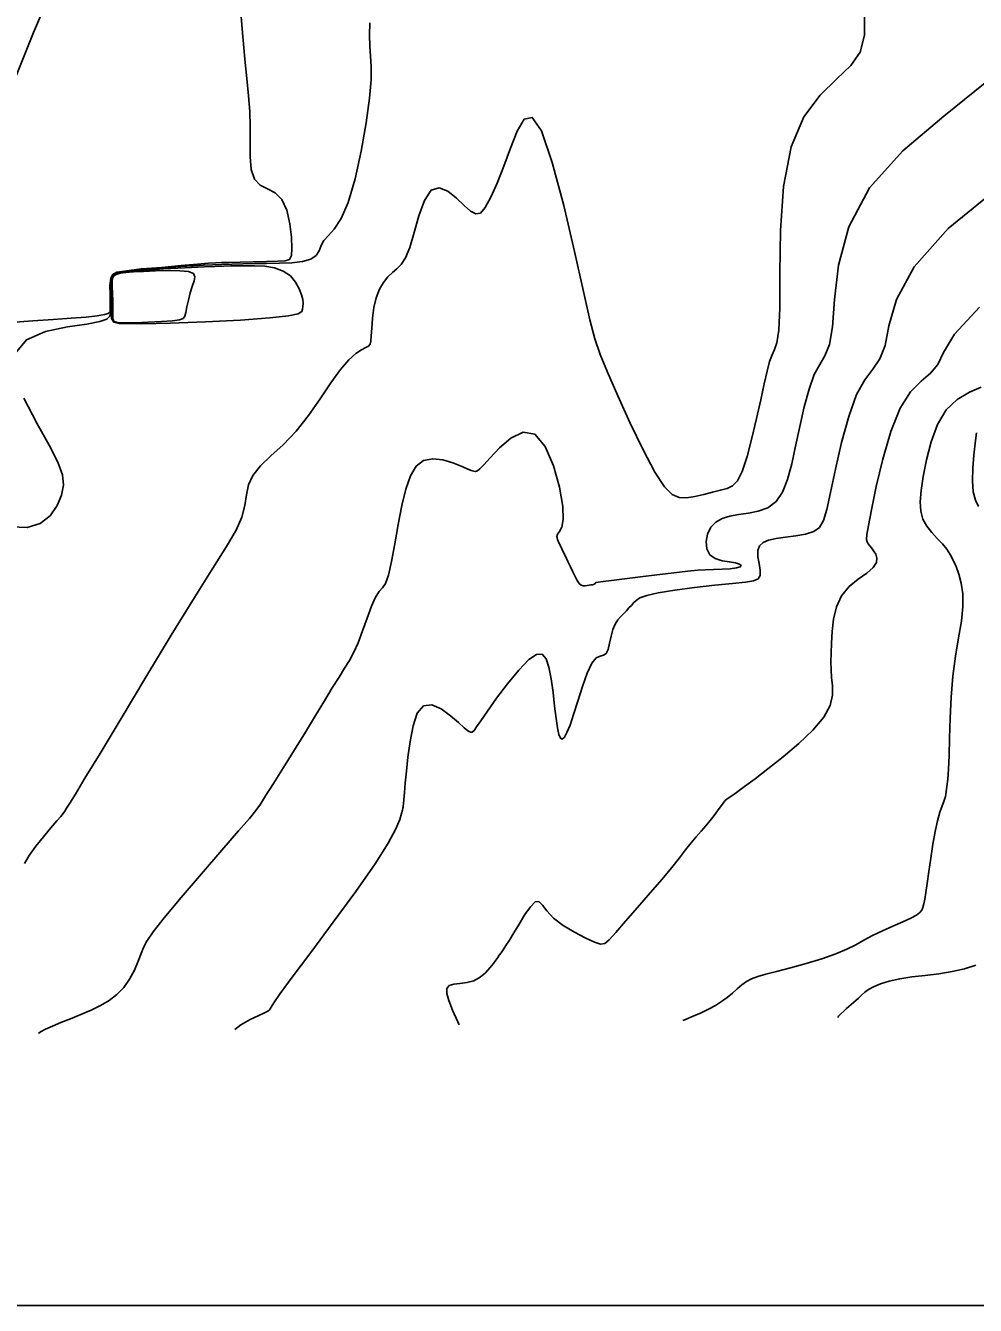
# Model space of a CAD drawing. Extents: x 2566142 to 2571431, y 418755 to 421584.
# Drawn here: x 2569350.8 to 2569642.8, y 418777.5 to 419170.9 of the extents above; entities that cross this region are included whole.
import ezdxf

# ---------------------------------------------------------------- set-up
doc = ezdxf.new("R2010")
doc.units = 0
for name, color, linetype in [('Contour_ADS_Major', 7, 'Continuous'), ('Contour_ADS_Minor', 7, 'Continuous'), ('Contour_ADS_State_Plane_Border', 7, 'Continuous')]:
    doc.layers.add(name, color=color, linetype=linetype)

msp = doc.modelspace()

# ---------------------------------------------------------------- linework, layer by layer
at = {"layer": 'Contour_ADS_Major'}
for points in [[(2569345.24, 419148.77), (2569353.19, 419168.77), (2569360.43, 419185.57)], [(2569572.07, 418999.82), (2569574.61, 419000.2), (2569576.03, 419000.82), (2569576.59, 419001.87), (2569576.58, 419003.52), (2569576.27, 419005.53), (2569575.95, 419007.63), (2569575.93, 419009.52), (2569576.43, 419010.96), (2569577.52, 419012), (2569579.21, 419012.72), (2569581.53, 419013.22), (2569584.42, 419013.61), (2569587.56, 419014.01), (2569590.59, 419014.55), (2569593.11, 419015.36), (2569594.88, 419016.62), (2569596.1, 419018.74), (2569597.11, 419022.17), (2569598.24, 419027.36), (2569599.75, 419034.51), (2569601.64, 419042.69), (2569603.83, 419050.73), (2569606.26, 419057.45), (2569608.81, 419062.05), (2569611.29, 419065.32), (2569613.45, 419068.41), (2569615.05, 419072.51), (2569616.22, 419078.56), (2569618.55, 419086.66), (2569623.96, 419096.69), (2569634.41, 419108.51), (2569650.95, 419121.97)], [(2569415.12, 418862.32), (2569416.96, 418863.79), (2569419.86, 418865.38), (2569422.46, 418866.57), (2569424.22, 418867.38), (2569425.23, 418867.92), (2569425.74, 418868.32), (2569425.98, 418868.67), (2569426.26, 418869.2), (2569427.09, 418870.51), (2569429.05, 418873.34), (2569432.74, 418878.38), (2569438.44, 418886.01), (2569445.33, 418895.25), (2569452.29, 418904.76), (2569458.21, 418913.21), (2569462.24, 418919.57), (2569464.61, 418923.97), (2569465.82, 418926.86), (2569466.36, 418928.66), (2569466.64, 418929.75), (2569466.79, 418930.35), (2569466.85, 418930.61), (2569466.87, 418930.69), (2569466.87, 418930.72), (2569466.88, 418930.74), (2569466.88, 418930.75), (2569466.88, 418930.75), (2569466.88, 418930.79), (2569466.9, 418931.04), (2569466.96, 418931.71), (2569467.06, 418933.02), (2569467.24, 418935.13), (2569467.51, 418938.04), (2569467.87, 418941.69), (2569468.35, 418946.02), (2569468.98, 418950.86), (2569469.89, 418955.6), (2569471.22, 418959.5), (2569473.13, 418961.84), (2569475.68, 418962.11), (2569478.57, 418960.84), (2569481.43, 418958.76), (2569483.87, 418956.63), (2569485.62, 418955.06), (2569486.77, 418954.1), (2569487.53, 418953.69), (2569488.08, 418953.74), (2569488.65, 418954.24), (2569489.46, 418955.33), (2569490.75, 418957.23), (2569492.75, 418960.14), (2569495.6, 418964.13), (2569498.96, 418968.59), (2569502.39, 418972.8), (2569505.46, 418976), (2569507.83, 418977.6), (2569509.55, 418977.63), (2569510.78, 418976.26), (2569511.68, 418973.66), (2569512.39, 418970.07), (2569512.96, 418965.91), (2569513.44, 418961.7), (2569513.87, 418957.93), (2569514.29, 418955.01), (2569514.74, 418952.99), (2569515.22, 418951.86), (2569515.79, 418951.58), (2569516.44, 418952.13), (2569517.23, 418953.55), (2569518.16, 418955.87), (2569519.27, 418959.13), (2569520.56, 418963.25), (2569521.98, 418967.7), (2569523.44, 418971.79), (2569524.88, 418974.87), (2569526.21, 418976.5), (2569527.41, 418977.09), (2569528.43, 418977.33), (2569529.25, 418977.85), (2569529.87, 418979.15), (2569530.35, 418981.04), (2569530.82, 418983.18), (2569531.37, 418985.22), (2569532.08, 418986.88), (2569532.91, 418988.18), (2569533.8, 418989.25), (2569534.69, 418990.17), (2569535.52, 418991.04), (2569536.29, 418991.87), (2569537.02, 418992.67), (2569537.71, 418993.45), (2569538.45, 418994.21), (2569539.63, 418994.96), (2569541.74, 418995.73), (2569545.23, 418996.52), (2569550.37, 418997.35), (2569556.48, 418998.15), (2569562.7, 418998.87), (2569568.12, 418999.43), (2569572.07, 418999.82)]]:
    msp.add_lwpolyline(points, dxfattribs=at)
at = {"layer": 'Contour_ADS_Minor'}
for points in [[(2569346.18, 419079.66), (2569352.98, 419080.1), (2569359.28, 419080.5), (2569364.82, 419080.91), (2569369.4, 419081.31), (2569372.83, 419081.69), (2569375.01, 419082.04), (2569376.18, 419082.39), (2569376.67, 419082.75), (2569376.79, 419083.16), (2569376.83, 419083.65), (2569376.83, 419084.32), (2569376.81, 419085.27), (2569376.76, 419086.61), (2569376.77, 419088.39), (2569376.64, 419090.87), (2569376.99, 419093.26), (2569377.59, 419094.4), (2569378.86, 419095.05), (2569381.95, 419095.52), (2569386.32, 419096.13), (2569392.68, 419096.56), (2569398.65, 419097.19), (2569403.65, 419097.59), (2569406.98, 419097.83), (2569409.16, 419097.97), (2569411.01, 419098.05), (2569413.34, 419098.11), (2569416.73, 419098.2), (2569420.79, 419098.29), (2569424.87, 419098.39), (2569428.32, 419098.47), (2569430.64, 419098.58), (2569431.96, 419099.03), (2569432.54, 419100.17), (2569432.65, 419102.38), (2569432.5, 419105.84), (2569432.02, 419110), (2569431.1, 419114.1), (2569429.61, 419117.42), (2569427.51, 419119.46), (2569425.14, 419120.7), (2569422.87, 419121.85), (2569421.12, 419123.65), (2569420.18, 419126.62), (2569419.85, 419130.56), (2569419.85, 419135.1), (2569419.88, 419139.84), (2569419.7, 419144.52), (2569419.31, 419149.33), (2569418.78, 419154.58), (2569418.18, 419160.6), (2569417.56, 419167.52), (2569416.99, 419174.85)], [(2569487.59, 419113.83), (2569489.16, 419112.98), (2569490.6, 419113.25), (2569492.11, 419114.92), (2569493.84, 419118.1), (2569495.77, 419122.49), (2569497.82, 419127.67), (2569499.89, 419133.2), (2569501.95, 419138.47), (2569504.11, 419142.13), (2569506.53, 419142.66), (2569509.37, 419138.5), (2569512.7, 419128.82), (2569516.22, 419115.59), (2569519.55, 419101.47), (2569522.32, 419089.13), (2569524.29, 419080.49), (2569525.83, 419074.6), (2569527.45, 419069.77), (2569529.68, 419064.31), (2569532.85, 419057.03), (2569536.66, 419048.67), (2569540.61, 419040.47), (2569544.23, 419033.65), (2569547.16, 419029.16), (2569549.57, 419026.73), (2569551.76, 419025.78), (2569554.02, 419025.77), (2569556.58, 419026.18), (2569559.3, 419026.8), (2569561.98, 419027.5), (2569564.41, 419028.11), (2569566.43, 419028.6), (2569568.13, 419029.38), (2569569.63, 419030.96), (2569571.09, 419033.87), (2569572.59, 419038.41), (2569574.1, 419044.07), (2569575.53, 419050.14), (2569576.8, 419055.89), (2569577.85, 419060.74), (2569578.73, 419064.62), (2569579.52, 419067.59), (2569580.28, 419069.73), (2569581.06, 419071.3), (2569581.78, 419073.37), (2569582.34, 419077.22), (2569582.63, 419084.11), (2569582.65, 419094.8), (2569582.86, 419107.88), (2569583.83, 419121.45), (2569586.13, 419133.58), (2569590.09, 419142.81), (2569595.06, 419149.5), (2569600.16, 419154.49), (2569604.5, 419158.61), (2569607.36, 419162.73), (2569608.7, 419167.96), (2569608.65, 419175.47)], [(2569347.54, 419070.05), (2569351.03, 419074.31), (2569356.95, 419076.86), (2569363.7, 419078.29), (2569369.66, 419079.14), (2569373.62, 419079.88), (2569375.77, 419080.66), (2569376.69, 419081.52), (2569376.95, 419082.5), (2569377.04, 419083.64), (2569377.06, 419084.93), (2569377.04, 419086.38), (2569376.99, 419087.96), (2569376.92, 419090.18), (2569376.99, 419091.41), (2569377.21, 419093.28), (2569377.76, 419094.25), (2569379.08, 419094.88), (2569381.88, 419095.29), (2569386.3, 419095.93), (2569389.03, 419096.03), (2569393.92, 419096.53), (2569398.49, 419096.86), (2569402.29, 419097.09), (2569405.47, 419097.26), (2569408.32, 419097.38), (2569411.16, 419097.48), (2569414.22, 419097.57), (2569417.54, 419097.65), (2569421.1, 419097.72), (2569424.88, 419097.78), (2569428.81, 419097.83), (2569432.6, 419097.99), (2569435.94, 419098.37), (2569438.5, 419099.1), (2569440.09, 419100.24), (2569441, 419101.68), (2569441.67, 419103.26), (2569442.52, 419104.82), (2569443.89, 419106.35), (2569445.7, 419108.36), (2569447.78, 419111.54), (2569449.96, 419116.55), (2569452.07, 419123.77), (2569453.97, 419132.29), (2569455.51, 419140.95), (2569456.56, 419148.54), (2569457.03, 419154.19), (2569457.06, 419158.29), (2569456.86, 419161.51), (2569456.62, 419164.56), (2569456.52, 419167.98), (2569456.63, 419171.74)], [(2569525.65, 418999.23), (2569525.78, 418999.35), (2569525.86, 418999.46), (2569525.96, 418999.57), (2569526.19, 418999.66), (2569526.85, 418999.78), (2569528.31, 418999.98), (2569530.96, 419000.31), (2569534.96, 419000.81), (2569539.81, 419001.42), (2569544.82, 419002.04), (2569549.28, 419002.59), (2569552.68, 419003), (2569555.26, 419003.28), (2569557.46, 419003.47), (2569559.69, 419003.59), (2569562.25, 419003.68), (2569564.94, 419003.78), (2569567.42, 419003.93), (2569569.35, 419004.17), (2569570.48, 419004.52), (2569570.77, 419004.94), (2569570.28, 419005.37), (2569569.04, 419005.73), (2569567.15, 419006.01), (2569564.95, 419006.38), (2569562.81, 419007.05), (2569561.12, 419008.24), (2569560.19, 419010.07), (2569560, 419012.3), (2569560.47, 419014.61), (2569561.5, 419016.67), (2569563.01, 419018.24), (2569564.95, 419019.34), (2569567.3, 419020.1), (2569570, 419020.61), (2569572.98, 419021.02), (2569576.05, 419021.62), (2569578.97, 419022.7), (2569581.5, 419024.58), (2569583.49, 419027.5), (2569585.03, 419031.4), (2569586.31, 419036.15), (2569587.52, 419041.63), (2569588.8, 419047.62), (2569590.18, 419053.65), (2569591.67, 419059.16), (2569593.27, 419063.59), (2569594.94, 419066.68), (2569596.54, 419069.34), (2569597.9, 419072.82), (2569598.84, 419078.31), (2569599.44, 419086.68), (2569600.7, 419097.27), (2569603.89, 419109.07), (2569610.27, 419121.05), (2569620.52, 419132.39), (2569633.07, 419143.07), (2569645.81, 419153.27)], [(2569350.44, 418913.32), (2569351.9, 418915.8), (2569353.92, 418918.62), (2569356.25, 418921.54), (2569358.52, 418924.25), (2569360.39, 418926.41), (2569361.59, 418927.8), (2569362.3, 418928.67), (2569362.81, 418929.38), (2569363.39, 418930.29), (2569364.35, 418931.83), (2569366.09, 418934.67), (2569369.05, 418939.55), (2569373.67, 418947.19), (2569380.13, 418957.95), (2569387.75, 418970.59), (2569395.58, 418983.51), (2569402.71, 418995.09), (2569408.38, 419004.08), (2569412.59, 419010.77), (2569415.5, 419015.79), (2569417.29, 419019.81), (2569418.18, 419023.36), (2569418.67, 419026.63), (2569419.3, 419029.7), (2569420.6, 419032.63), (2569422.98, 419035.52), (2569426.23, 419038.59), (2569430, 419042.07), (2569433.94, 419046.17), (2569437.75, 419051), (2569441.33, 419056.15), (2569444.63, 419061.06), (2569447.6, 419065.2), (2569450.18, 419068.16), (2569452.36, 419070.07), (2569454.1, 419071.22), (2569455.38, 419071.9), (2569456.21, 419072.37), (2569456.68, 419072.93), (2569456.92, 419073.88), (2569457.05, 419075.48), (2569457.2, 419077.93), (2569457.45, 419080.96), (2569457.88, 419084.19), (2569458.57, 419087.25), (2569459.57, 419089.84), (2569460.8, 419091.94), (2569462.18, 419093.63), (2569463.6, 419094.98), (2569464.97, 419096.11), (2569466.3, 419097.45), (2569467.61, 419099.48), (2569468.91, 419102.68), (2569470.23, 419107.28), (2569471.68, 419112.46), (2569473.38, 419117.15), (2569475.44, 419120.25), (2569477.92, 419121.01), (2569480.62, 419119.94), (2569483.29, 419117.85), (2569485.67, 419115.57), (2569487.59, 419113.83)], [(2569626.09, 419061.54), (2569629.01, 419064.04), (2569631.26, 419066.71), (2569633.01, 419070.44), (2569636.39, 419076.05), (2569644.02, 419084.3)], [(2569484.12, 418863.7), (2569483.68, 418864.64), (2569482.04, 418868.28), (2569480.88, 418871.18), (2569480.29, 418873.35), (2569480.32, 418874.86), (2569481.03, 418875.8), (2569482.43, 418876.26), (2569484.33, 418876.48), (2569486.47, 418876.74), (2569488.61, 418877.31), (2569490.54, 418878.37), (2569492.19, 418879.77), (2569493.55, 418881.27), (2569494.61, 418882.62), (2569495.38, 418883.66), (2569495.94, 418884.45), (2569496.42, 418885.15), (2569496.95, 418885.9), (2569497.62, 418886.83), (2569498.48, 418888.08), (2569499.57, 418889.75), (2569500.93, 418891.97), (2569502.55, 418894.73), (2569504.29, 418897.61), (2569505.98, 418900.06), (2569507.43, 418901.52), (2569508.57, 418901.61), (2569509.67, 418900.56), (2569511.07, 418898.74), (2569513.13, 418896.54), (2569516.07, 418894.29), (2569519.49, 418892.21), (2569522.86, 418890.45), (2569525.66, 418889.17), (2569527.53, 418888.54), (2569528.86, 418888.72), (2569530.24, 418889.87), (2569532.23, 418892.15), (2569535.23, 418895.61), (2569538.94, 418899.84), (2569542.84, 418904.33), (2569546.46, 418908.56), (2569549.42, 418912.13), (2569551.77, 418915.08), (2569553.69, 418917.54), (2569555.38, 418919.66), (2569556.98, 418921.56), (2569558.5, 418923.31), (2569559.93, 418924.95), (2569561.25, 418926.53), (2569562.45, 418928.05), (2569563.5, 418929.47), (2569564.36, 418930.68), (2569565, 418931.61), (2569565.42, 418932.21), (2569565.83, 418932.66), (2569566.46, 418933.16), (2569567.56, 418933.94), (2569569.32, 418935.18), (2569571.81, 418936.97), (2569575.03, 418939.36), (2569579.01, 418942.4), (2569583.65, 418946.08), (2569588.47, 418950.17), (2569592.86, 418954.36), (2569596.22, 418958.36), (2569598.13, 418961.92), (2569598.85, 418965.07), (2569598.85, 418967.9), (2569598.58, 418970.47), (2569598.4, 418972.9), (2569598.36, 418975.35), (2569598.42, 418978), (2569598.55, 418981.05), (2569598.75, 418984.6), (2569599.19, 418988.41), (2569600.09, 418992.19), (2569601.67, 418995.6), (2569604.02, 418998.43), (2569606.76, 419000.72), (2569609.38, 419002.62), (2569611.37, 419004.29), (2569612.37, 419005.81), (2569612.52, 419007.21), (2569612.13, 419008.44), (2569611.49, 419009.48), (2569610.85, 419010.32), (2569610.29, 419011), (2569609.84, 419011.6), (2569609.51, 419012.19), (2569609.35, 419012.95), (2569609.46, 419014.41), (2569609.92, 419017.23), (2569610.85, 419022.05), (2569612.33, 419029.19), (2569614.32, 419037.66), (2569616.78, 419046.14), (2569619.66, 419053.33), (2569622.86, 419058.28), (2569626.09, 419061.54)], [(2569552.87, 418865.07), (2569553.64, 418865.38), (2569556.06, 418866.37), (2569558.49, 418867.41), (2569560.76, 418868.51), (2569562.85, 418869.66), (2569564.76, 418870.87), (2569566.49, 418872.16), (2569568.07, 418873.5), (2569569.55, 418874.84), (2569570.97, 418876.07), (2569572.42, 418877.11), (2569573.97, 418877.92), (2569575.86, 418878.59), (2569578.33, 418879.28), (2569581.64, 418880.12), (2569585.91, 418881.24), (2569590.73, 418882.57), (2569595.56, 418884.03), (2569599.87, 418885.52), (2569603.28, 418886.96), (2569606.03, 418888.37), (2569608.52, 418889.78), (2569611.15, 418891.21), (2569614.2, 418892.66), (2569617.43, 418894.09), (2569620.48, 418895.41), (2569622.98, 418896.55), (2569624.68, 418897.45), (2569625.7, 418898.22), (2569626.27, 418898.97), (2569626.6, 418899.81), (2569626.9, 418900.89), (2569627.22, 418902.37), (2569627.58, 418904.42), (2569628, 418907.22), (2569628.5, 418910.84), (2569629.08, 418914.98), (2569629.72, 418919.23), (2569630.42, 418923.16), (2569631.17, 418926.45), (2569631.9, 418929.06), (2569632.55, 418931.04), (2569633.06, 418932.43), (2569633.38, 418933.3), (2569633.57, 418933.91), (2569633.7, 418934.54), (2569633.84, 418935.47), (2569634.04, 418936.97), (2569634.29, 418939.21), (2569634.54, 418942.35), (2569634.73, 418946.54), (2569634.87, 418951.85), (2569635.02, 418957.96), (2569635.31, 418964.46), (2569635.85, 418970.94), (2569636.68, 418977.06), (2569637.64, 418982.7), (2569638.47, 418987.8), (2569638.96, 418992.3), (2569638.92, 418996.17), (2569638.44, 418999.46), (2569637.7, 419002.24), (2569636.83, 419004.59), (2569635.96, 419006.59), (2569635.04, 419008.34), (2569633.97, 419009.96), (2569632.66, 419011.56), (2569631.08, 419013.24), (2569629.39, 419015.05), (2569627.83, 419017.03), (2569626.63, 419019.22), (2569625.97, 419021.67), (2569625.82, 419024.54), (2569626.11, 419028.02), (2569626.76, 419032.3), (2569627.73, 419037.43), (2569629.14, 419042.94), (2569631.11, 419048.24), (2569633.79, 419052.74), (2569637.22, 419055.99), (2569640.99, 419058.2), (2569644.58, 419059.73)], [(2569346.28, 419016.82), (2569351.29, 419016.66), (2569355.3, 419017.82), (2569358.32, 419020.24), (2569360.46, 419023.35), (2569361.8, 419026.59), (2569362.4, 419029.61), (2569362.11, 419032.77), (2569360.73, 419036.67), (2569358.08, 419041.87), (2569354.22, 419048.68), (2569350.26, 419056.34)], [(2569354.78, 418861.11), (2569355.39, 418861.58), (2569356.94, 418862.41), (2569359.02, 418863.33), (2569361.63, 418864.41), (2569364.62, 418865.63), (2569367.79, 418866.94), (2569370.91, 418868.3), (2569373.84, 418869.71), (2569376.5, 418871.25), (2569378.89, 418873.04), (2569380.98, 418875.19), (2569382.76, 418877.77), (2569384.24, 418880.55), (2569385.42, 418883.26), (2569386.31, 418885.62), (2569387.02, 418887.52), (2569388.05, 418889.5), (2569389.98, 418892.3), (2569393.4, 418896.63), (2569398.63, 418902.88), (2569404.89, 418910.2), (2569411.12, 418917.42), (2569416.28, 418923.36), (2569419.61, 418927.21), (2569421.58, 418929.61), (2569422.98, 418931.57), (2569424.59, 418934.09), (2569426.99, 418937.93), (2569430.05, 418942.83), (2569433.43, 418948.28), (2569436.81, 418953.75), (2569439.91, 418958.82), (2569442.67, 418963.36), (2569445.09, 418967.31), (2569447.16, 418970.64), (2569448.88, 418973.35), (2569450.36, 418975.77), (2569451.7, 418978.26), (2569453.01, 418981.21), (2569454.37, 418984.84), (2569455.76, 418988.75), (2569457.11, 418992.39), (2569458.36, 418995.21), (2569459.48, 418996.89), (2569460.49, 418998.03), (2569461.43, 418999.44), (2569462.37, 419001.96), (2569463.32, 419006.16), (2569464.32, 419011.59), (2569465.37, 419017.56), (2569466.47, 419023.37), (2569467.67, 419028.41), (2569469.07, 419032.47), (2569470.84, 419035.45), (2569473.12, 419037.21), (2569475.96, 419037.75), (2569479.09, 419037.36), (2569482.13, 419036.47), (2569484.72, 419035.47), (2569486.57, 419034.69), (2569487.8, 419034.18), (2569488.59, 419033.91), (2569489.15, 419033.85), (2569489.68, 419034.01), (2569490.44, 419034.6), (2569491.67, 419035.84), (2569493.65, 419038), (2569496.52, 419041.06), (2569500.01, 419044.09), (2569503.76, 419045.89), (2569507.38, 419045.28), (2569510.55, 419041.5), (2569513.11, 419035.58), (2569514.95, 419028.96), (2569515.95, 419023.08), (2569516.09, 419019.08), (2569515.63, 419016.7), (2569514.93, 419015.4), (2569514.34, 419014.59), (2569514.12, 419013.82), (2569514.27, 419012.95), (2569514.69, 419011.93), (2569515.3, 419010.74), (2569516, 419009.34), (2569516.75, 419007.8), (2569517.53, 419006.17), (2569518.29, 419004.53), (2569519.02, 419002.94), (2569519.71, 419001.5), (2569520.37, 419000.29), (2569521.01, 418999.4), (2569521.63, 418998.89), (2569522.24, 418998.7), (2569522.84, 418998.69), (2569523.44, 418998.78), (2569524.03, 418998.87), (2569524.58, 418998.95), (2569525.06, 418999.03), (2569525.42, 418999.12), (2569525.65, 418999.23)], [(2569643.69, 419023.08), (2569642.78, 419025.06), (2569642.15, 419027.61), (2569641.91, 419030.96), (2569641.98, 419034.84), (2569642.27, 419038.84), (2569642.67, 419042.55), (2569643.1, 419045.66)], [(2569600.46, 418866.03), (2569600.74, 418866.38), (2569603.18, 418868.72), (2569605.32, 418870.56), (2569606.81, 418871.93), (2569607.85, 418872.95), (2569608.76, 418873.78), (2569609.88, 418874.57), (2569611.49, 418875.44), (2569613.63, 418876.33), (2569616.32, 418877.18), (2569619.55, 418877.91), (2569623.29, 418878.46), (2569627.36, 418878.93), (2569631.55, 418879.44), (2569635.64, 418880.1), (2569639.45, 418881), (2569642.89, 418882.13)]]:
    msp.add_lwpolyline(points, dxfattribs=at)
for points in [[(2569435.63, 419088.16), (2569435.99, 419086.65), (2569436.09, 419085.46), (2569436.04, 419084.51), (2569435.93, 419083.71), (2569435.69, 419082.99), (2569434.57, 419082.31), (2569431.6, 419081.66), (2569425.87, 419081.02), (2569416.89, 419080.38), (2569406.07, 419079.81), (2569395.29, 419079.41), (2569386.43, 419079.26), (2569379.53, 419079.32), (2569377.88, 419079.73), (2569377.24, 419080.87), (2569377.23, 419082.14), (2569377.3, 419083.75), (2569377.31, 419085.59), (2569377.27, 419087.49), (2569377.21, 419089.32), (2569377.2, 419090.93), (2569377.35, 419093.02), (2569377.79, 419094.04), (2569378.52, 419094.51), (2569379.51, 419094.81), (2569382.16, 419095.2), (2569385.38, 419095.51), (2569389.18, 419095.86), (2569393.33, 419096.12), (2569397.6, 419096.35), (2569401.78, 419096.55), (2569405.64, 419096.72), (2569408.97, 419096.85), (2569411.65, 419096.94), (2569413.91, 419097), (2569416.07, 419097.05), (2569418.44, 419097.07), (2569421.24, 419097.07), (2569424.3, 419096.9), (2569427.32, 419096.41), (2569430.02, 419095.44), (2569432.18, 419093.92), (2569433.79, 419092.03), (2569434.92, 419090.02), (2569435.63, 419088.16)], [(2569402.02, 419090.73), (2569401.41, 419088.69), (2569400.86, 419086.52), (2569400.38, 419084.45), (2569400.02, 419082.74), (2569399.74, 419081.56), (2569399.21, 419080.85), (2569398.06, 419080.44), (2569395.91, 419080.17), (2569392.54, 419079.93), (2569388.48, 419079.72), (2569384.44, 419079.57), (2569381.12, 419079.51), (2569379.03, 419079.6), (2569378, 419079.96), (2569377.65, 419080.73), (2569377.63, 419082.05), (2569377.61, 419083.98), (2569377.57, 419086.27), (2569377.5, 419088.61), (2569377.44, 419090.67), (2569377.41, 419092.2), (2569377.52, 419093.26), (2569377.88, 419093.95), (2569378.61, 419094.41), (2569379.82, 419094.74), (2569381.59, 419094.98), (2569383.97, 419095.17), (2569387.02, 419095.34), (2569390.72, 419095.51), (2569394.62, 419095.61), (2569398.2, 419095.55), (2569400.92, 419095.26), (2569402.4, 419094.65), (2569402.84, 419093.71), (2569402.59, 419092.41), (2569402.02, 419090.73)]]:
    msp.add_lwpolyline(points, close=True, dxfattribs=at)
at = {"layer": 'Contour_ADS_State_Plane_Border'}
msp.add_lwpolyline([(2566164.43, 418777.5), (2571407.81, 418777.5), (2571407.81, 421561.67), (2566164.43, 421561.67), (2566164.43, 418777.5)], close=True, dxfattribs=at)

doc.saveas('drawing.dxf')
